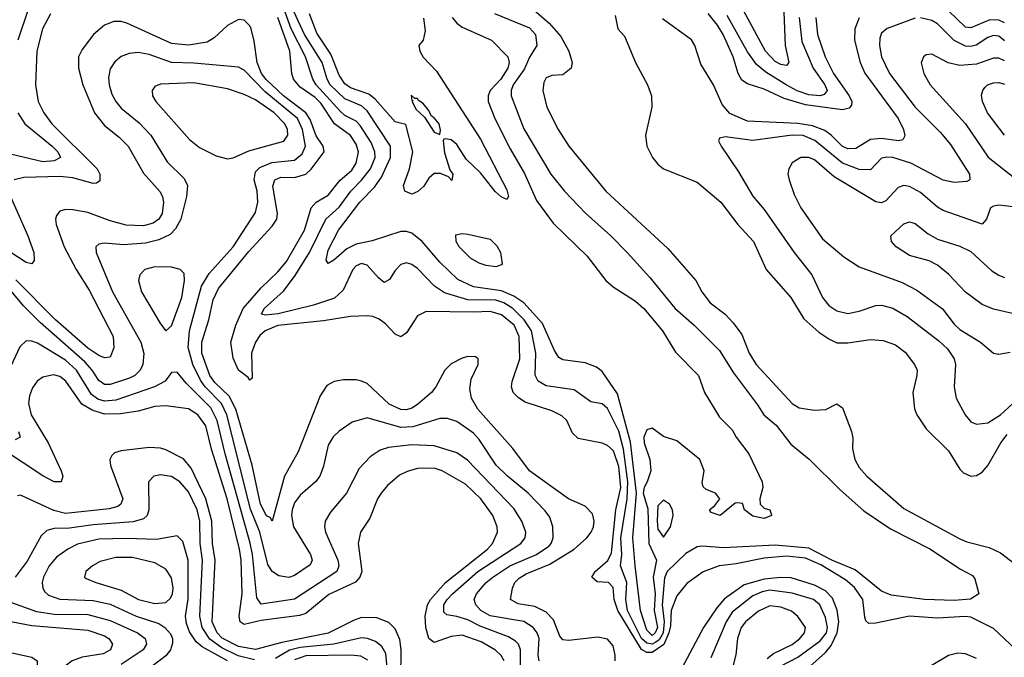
# Model space of a CAD drawing. Header units: inches. Extents: x 990535 to 1117859, y 769386 to 892122.
# Tile 417 of 656: x 1103667 to 1107189, y 791883 to 794163. Entities that reach past the tile are written whole.
import ezdxf

# ---------------------------------------------------------------- set-up
doc = ezdxf.new("R2010")
doc.units = ezdxf.units.IN
doc.header["$MEASUREMENT"] = 0
doc.layers.add('B1709', color=7, linetype='Continuous')

msp = doc.modelspace()

# ---------------------------------------------------------------- linework, layer by layer
at = {"layer": 'B1709', "color": 5}
for points, elevation in [([(1105416.2, 794276.2), (1105560.5, 794150), (1105602.4, 794102.4), (1105631.8, 794050), (1105643, 794010), (1105639.2, 793990), (1105610, 793965.8), (1105570, 793963.5), (1105550, 793954.7), (1105541.9, 793938.1), (1105538.2, 793910), (1105552.7, 793850), (1105593.3, 793770), (1105630.9, 793710.9), (1105763.2, 793550), (1105985, 793345), (1106085.8, 793230), (1106107.2, 793190), (1106137.3, 793150), (1106190, 793109.4), (1106219.3, 793079.3), (1106250, 793037.3), (1106276.3, 792970), (1106301.2, 792930), (1106430, 792790.2), (1106455.1, 792775.1), (1106510, 792766.1), (1106550.7, 792769.3), (1106590, 792788.7), (1106610, 792774.4), (1106642.3, 792690), (1106646.8, 792666.8), (1106645.6, 792630), (1106654.7, 792590), (1106670, 792561.5), (1106697.1, 792530), (1106830, 792414.7), (1107030, 792306.6), (1107055.7, 792295.7), (1107135.3, 792275.3), (1107176.1, 792256.1), (1107330, 792138.6)], 2680), ([(1103776.9, 794183.1), (1103748.6, 794130), (1103728, 794050), (1103723.7, 793930), (1103732.8, 793870), (1103752.5, 793830), (1103782, 793790), (1103943.9, 793630), (1103953.7, 793610), (1103953.9, 793586.1), (1103941.8, 793578.2), (1103930, 793577), (1103856.9, 793596.9), (1103810, 793601.9), (1103682, 793598), (1103647.2, 793590)], 2680), ([(1103697.7, 794202.3), (1103659.4, 794090)], 2660), ([(1105365.1, 794185.1), (1105490, 794133.6), (1105511.8, 794110), (1105517.2, 794070), (1105490, 794029.1), (1105473, 793987), (1105432.3, 793930), (1105424.6, 793910), (1105425.3, 793890), (1105470, 793772.2), (1105566.7, 793610), (1105615.3, 793550), (1105691.3, 793471.3), (1105782, 793390), (1105839.7, 793330), (1105920.9, 793240.9), (1106010, 793131.4), (1106079.4, 793070), (1106170, 792979.8), (1106220.1, 792900.1), (1106306.1, 792786.1), (1106328.5, 792750), (1106373, 792713), (1106425.5, 792645.5), (1106491, 792591), (1106601.6, 792481.6), (1106686.7, 792406.7), (1106781.9, 792341.9), (1106924.9, 792270), (1107030, 792199), (1107075.8, 792175.8), (1107083.8, 792163.8), (1107098.3, 792110), (1107068.8, 792091.2), (1107010, 792086.3), (1106904, 792090), (1106784.7, 792104.7), (1106750, 792119.1), (1106655.9, 792195.9), (1106572.3, 792230), (1106490, 792273.7), (1106370, 792284.3), (1106185.2, 792274.8), (1106110, 792280.6), (1106090, 792277.8), (1106050, 792253.5), (1105983, 792190), (1105973.2, 792166.8), (1105965.5, 792070), (1105972.5, 792010), (1105968.5, 791970), (1105954.2, 791945.8), (1105942.9, 791937.1), (1105930, 791930.1), (1105910, 791933.7), (1105891.8, 791950), (1105841.6, 792050), (1105835.1, 792090), (1105838.6, 792150), (1105816, 792210), (1105820.6, 792250), (1105817.5, 792310), (1105839.4, 792450), (1105841.9, 792510), (1105826.7, 792626.7), (1105810, 792691.3), (1105770, 792772.3), (1105750, 792789.8), (1105710, 792796.8), (1105650, 792838.8), (1105550, 792853.5), (1105521.7, 792870), (1105511.2, 792891.2), (1105512.7, 792970), (1105497.5, 793050), (1105471.3, 793090), (1105430.8, 793130), (1105399.2, 793150), (1105370, 793160.1), (1105270, 793160.9), (1105186.4, 793186.4), (1105150.5, 793210), (1105090, 793273.3), (1105070, 793287.4), (1105050, 793293.5), (1105030, 793287.4), (1105010, 793265.7), (1104990, 793233.3), (1104970, 793223.1), (1104950, 793239.2), (1104910, 793285), (1104890, 793291.4), (1104870, 793282.6), (1104858, 793270), (1104824.1, 793195.9), (1104792.6, 793167.4), (1104717.7, 793142.3), (1104590.9, 793110.9), (1104546, 793106), (1104531.6, 793110), (1104541.7, 793130), (1104610, 793191.8), (1104652.5, 793247.5), (1104703.7, 793330), (1104761.8, 793450), (1104810, 793492.8), (1104850.8, 793549.2), (1104890, 793588.9), (1104921.8, 793630), (1104937.8, 793670), (1104937.7, 793690), (1104924.1, 793724.1), (1104885, 793785), (1104870, 793799.4), (1104830, 793819.8), (1104813.9, 793833.9), (1104727.6, 793930), (1104715.3, 793950), (1104689, 794030), (1104637.5, 794130), (1104617, 794190)], 2660), ([(1105213.3, 794170), (1105230.2, 794150), (1105250, 794136.4), (1105354.7, 794090), (1105412.8, 794030), (1105417.9, 794010), (1105412.9, 793990), (1105387.5, 793950), (1105350.1, 793910), (1105342.2, 793890), (1105342.9, 793870), (1105366.9, 793810), (1105421.1, 793701.1), (1105473.1, 793613.1), (1105516.1, 793516.1), (1105575.4, 793435.4), (1105696.9, 793316.9), (1105763.9, 793230), (1105790, 793207.9), (1105870, 793156.6), (1105899.1, 793130), (1105966.5, 793050), (1106013.4, 792973.4), (1106094.9, 792890), (1106116.1, 792830), (1106170, 792741.8), (1106215.8, 792695.8), (1106229.7, 792669.7), (1106274.8, 792610), (1106323, 792510), (1106324.9, 792490), (1106314.4, 792450), (1106316.3, 792430), (1106330, 792416.3), (1106350.8, 792410), (1106355.5, 792395.5), (1106356.3, 792390), (1106330, 792379.6), (1106290, 792388), (1106259.5, 792410), (1106252.3, 792432.3), (1106235.4, 792435.4), (1106226.3, 792433.7), (1106173, 792390), (1106140.5, 792400.5), (1106134.5, 792410), (1106153.9, 792426.1), (1106171.6, 792450), (1106156, 792470), (1106122.5, 792482.5), (1106112, 792492), (1106108.4, 792508.4), (1106115.3, 792550), (1106100.2, 792590), (1106017.4, 792657.4), (1105970, 792672.7), (1105930, 792702.8), (1105910, 792696), (1105899.7, 792670), (1105900.3, 792650), (1105920.8, 792590), (1105924.2, 792550), (1105912, 792510), (1105900.3, 792490), (1105897.5, 792470), (1105913.6, 792413.6), (1105917.8, 792290), (1105945.1, 792230), (1105933.1, 792170), (1105939.9, 792110), (1105936.9, 792050), (1105948.7, 791990), (1105940.3, 791970), (1105930, 791960.9), (1105910, 791979.6), (1105888, 792050), (1105868.1, 792210), (1105859.8, 792310), (1105872.9, 792470), (1105852.4, 792652.4), (1105804.9, 792824.9), (1105750, 792904.3), (1105730, 792919.9), (1105690, 792936), (1105610, 792946.2), (1105595.1, 792955.1), (1105579.7, 792979.7), (1105536.5, 793076.5), (1105470.6, 793150.6), (1105434, 793174), (1105390, 793193.8), (1105290, 793208), (1105234.3, 793234.3), (1105170, 793295.5), (1105106.7, 793370), (1105070, 793399.3), (1105050, 793405.3), (1105030, 793404.9), (1104927.6, 793372.4), (1104870, 793359.7), (1104837.1, 793342.9), (1104790, 793302.6), (1104770, 793291.3), (1104762.8, 793302.8), (1104770, 793339.1), (1104807.2, 793410), (1104883.1, 793510), (1104936, 793564), (1104960.8, 793599.2), (1104993.7, 793670), (1104992.8, 793710), (1104910, 793837), (1104890, 793854.2), (1104830, 793879.3), (1104777.4, 793930), (1104766.8, 793950), (1104748.7, 794010), (1104685.7, 794110), (1104648.4, 794190)], 2640), ([(1105111.7, 794168.3), (1105117.1, 794122.9), (1105110.4, 794089.6), (1105094.8, 794070), (1105098.4, 794050), (1105110, 794029), (1105158.4, 793978.4), (1105315.3, 793735.3), (1105410, 793554.4), (1105415.2, 793530), (1105410, 793519.7), (1105389.2, 793529.2), (1105368.1, 793548.1), (1105315.1, 793615.1), (1105264.5, 793664.5), (1105230, 793716.4), (1105210, 793733.2), (1105190, 793736.2), (1105184.1, 793735.9), (1105182, 793730), (1105186.4, 793686.4), (1105206, 793626), (1105216, 793610), (1105212.7, 793587.3), (1105200.4, 793600.4), (1105172.7, 793612.7), (1105150, 793613.3), (1105130, 793595.6), (1105112.2, 793567.8), (1105091.6, 793548.4), (1105070, 793539), (1105044.7, 793550), (1105040.2, 793570), (1105061.6, 793630), (1105072.6, 793690), (1105047.6, 793787.6), (1105010, 793797.3), (1104938.5, 793878.5), (1104916.2, 793896.2), (1104850, 793919.1), (1104830, 793933.1), (1104810, 793964.2), (1104779.3, 794039.3), (1104730, 794114.2), (1104703.1, 794183.1)], 2620), ([(1105797.3, 794177.3), (1105806, 794130), (1105830, 794104), (1105870.1, 794010), (1105913.3, 793930), (1105927.2, 793890), (1105928.8, 793850), (1105905.6, 793750), (1105910.7, 793710.7), (1105931.1, 793670), (1105950, 793646.4), (1105970.3, 793630), (1106090, 793582), (1106174.8, 793510), (1106235.5, 793430), (1106292.5, 793370), (1106337, 793270), (1106425.9, 793170), (1106472.6, 793092.6), (1106525.9, 793045.9), (1106561.1, 793021.1), (1106590, 793007.9), (1106630, 793007.9), (1106710, 793019.2), (1106755.7, 793015.7), (1106800.2, 793000.2), (1106834.2, 792974.2), (1106867.8, 792930), (1106876.9, 792910), (1106876.3, 792890), (1106861.6, 792830), (1106868.2, 792771.8), (1106875.8, 792750), (1106910, 792699.7), (1106990, 792620.7), (1107030, 792556.1), (1107043, 792543), (1107070, 792531), (1107090, 792533.1), (1107110, 792545.3), (1107130, 792568.8), (1107176.7, 792650), (1107200, 792680)], 2720), ([(1106514.5, 794170), (1106520.6, 794110), (1106547.8, 794030), (1106578.1, 793970), (1106634.5, 793890), (1106643.8, 793870), (1106642.4, 793857.6), (1106634, 793846), (1106610, 793840.3), (1106478.1, 793858.1), (1106401.3, 793881.3), (1106330, 793914.5), (1106270, 793933.3), (1106250, 793946.9), (1106236.8, 793970), (1106218.8, 794030), (1106183.9, 794110), (1106163.7, 794143.7), (1106130, 794184.3)], 2680), ([(1106455.3, 794170), (1106464.9, 794084.9), (1106505.1, 793990), (1106547.3, 793930), (1106555.7, 793910), (1106544.4, 793895.6), (1106530.3, 793890), (1106490, 793893.8), (1106448.7, 793908.7), (1106409.3, 793929.3), (1106335.5, 793975.5), (1106302.5, 794002.5), (1106270, 794048), (1106198.2, 794178.2)], 2660), ([(1106400.7, 794190), (1106404.7, 794070), (1106418.3, 794010), (1106410, 793999), (1106390, 794002.8), (1106370, 794012.8), (1106334.9, 794050), (1106255.6, 794195.6)], 2640), ([(1107190, 794151.5), (1107170, 794160.7), (1107137.9, 794162.1), (1107070, 794133.3), (1107050, 794135.5), (1106990, 794194.3)], 2720), ([(1105797.6, 791870), (1105797.6, 791890), (1105790, 791924.4), (1105770, 791948.2), (1105735, 791955), (1105630, 791943.4), (1105610, 791945.8), (1105598.6, 791958.6), (1105576.7, 792016.7), (1105550, 792044.7), (1105510, 792064), (1105450, 792074.5), (1105422.9, 792090), (1105429.4, 792130), (1105438.5, 792150), (1105453.9, 792166.1), (1105479, 792181), (1105563.7, 792216.3), (1105650, 792269), (1105695.1, 792310), (1105710.6, 792330), (1105719.4, 792350), (1105721.6, 792370), (1105715.4, 792395.4), (1105690, 792423.7), (1105630, 792449.9), (1105490.6, 792550), (1105430.7, 792630), (1105305.5, 792770), (1105283.3, 792810), (1105277.5, 792842.5), (1105282.3, 792877.7), (1105306.4, 792930), (1105307.3, 792950), (1105297.1, 792957.1), (1105270, 792958.2), (1105250, 792952.8), (1105210, 792932.2), (1105187.2, 792910), (1105155.1, 792850), (1105139.5, 792830), (1105090, 792786.9), (1105070, 792774.1), (1105050, 792768.2), (1105030, 792769.2), (1104988.2, 792788.2), (1104910, 792861.9), (1104890, 792870.6), (1104870, 792875.6), (1104824.6, 792875.4), (1104791.5, 792868.5), (1104765.5, 792854.5), (1104742, 792818), (1104662.8, 792617.2), (1104613.6, 792530), (1104570, 792369.7), (1104562.5, 792382.5), (1104550, 792388.7), (1104528, 792430), (1104498, 792570), (1104440.4, 792770), (1104416.4, 792816.4), (1104365.2, 792865.2), (1104347.2, 792890), (1104318.4, 792970), (1104318.1, 793010), (1104343.4, 793090), (1104358.5, 793161.5), (1104377.9, 793202.1), (1104486.4, 793333.6), (1104570, 793424.2), (1104586, 793450), (1104589.2, 793470), (1104572.2, 793567.8), (1104579.7, 793590), (1104600.6, 793599.4), (1104650, 793598.2), (1104690, 793610.1), (1104710, 793628.8), (1104756.1, 793690), (1104752.5, 793710), (1104727.2, 793747.2), (1104705.9, 793805.9), (1104690.2, 793830), (1104610.4, 793890), (1104548.4, 793948.4), (1104532.1, 793970), (1104516, 794010), (1104505.5, 794085.5), (1104494.3, 794130), (1104490, 794140.5), (1104470, 794160.7), (1104450, 794163), (1104410, 794141.9), (1104362.6, 794097.4), (1104337.7, 794082.3), (1104270, 794071.5), (1104210, 794077.9), (1104050, 794150.4), (1104030, 794156.4), (1104004, 794156), (1103970, 794142.8), (1103930.2, 794110), (1103890, 794056.4), (1103877.6, 794030), (1103876.9, 793990), (1103892.4, 793930), (1103934.3, 793830), (1103970, 793784.5), (1104023, 793743), (1104055.3, 793710), (1104110, 793613.7), (1104168.1, 793548.1), (1104177.7, 793530), (1104181.5, 793510), (1104176.3, 793470), (1104164.5, 793450), (1104144.6, 793435.4), (1104110, 793426.1), (1104047.8, 793427.8), (1103990, 793443.3), (1103910, 793473.1), (1103856.6, 793483.4), (1103830, 793483.8), (1103810, 793477.7), (1103797.8, 793462.2), (1103794.5, 793450), (1103797.1, 793430), (1103825.3, 793350), (1103868.5, 793270), (1103915.7, 793195.7), (1104000.8, 793030), (1104002.9, 792990), (1103990, 792956), (1103970, 792954.1), (1103950, 792961.9), (1103910, 792988.7), (1103795.1, 793090), (1103652.7, 793232.7)], 2720), ([(1107230, 791910.9), (1107150, 791985.4), (1107070, 792026), (1107048.8, 792028.8), (1106950, 792022.3), (1106850, 792029.9), (1106730, 792004.5), (1106704.2, 792004.2), (1106693.4, 792013.4), (1106690, 792026.6), (1106682.7, 792090), (1106653, 792133), (1106620.5, 792160.5), (1106533, 792213), (1106477.5, 792237.5), (1106410, 792244.2), (1106330, 792237.6), (1106230, 792217.1), (1106169.5, 792210.5), (1106111.7, 792188.3), (1106053.1, 792146.9), (1106017.3, 792102.7), (1105997.2, 792050), (1105994.9, 791994.9), (1105989.3, 791970), (1105971.3, 791928.7), (1105930, 791900.4), (1105910, 791900.7), (1105890.7, 791910.7), (1105806.3, 792050), (1105793, 792090), (1105790, 792132.9), (1105772.9, 792150), (1105732.5, 792152.5), (1105713.6, 792170), (1105725.8, 792190), (1105770.5, 792229.5), (1105783.7, 792256.3), (1105799.2, 792410), (1105816.9, 792490), (1105810, 792564.8), (1105793.8, 792613.7), (1105790, 792622.6), (1105770, 792640.4), (1105750, 792648.7), (1105664.8, 792664.8), (1105643.9, 792683.9), (1105623.6, 792730), (1105606.7, 792746.7), (1105570, 792764.3), (1105475.5, 792795.5), (1105450.7, 792810.7), (1105431.8, 792830), (1105426, 792850), (1105429, 792869), (1105456.2, 792950), (1105453.7, 793030), (1105435.3, 793070), (1105390, 793107.6), (1105350, 793119.8), (1105290, 793116.5), (1105121.2, 793118.8), (1105090, 793103.4), (1105050, 793042.8), (1105030, 793028.9), (1105010, 793038.6), (1104975.7, 793075.7), (1104952.4, 793092.4), (1104930, 793101.8), (1104910, 793104.2), (1104850, 793101.7), (1104754, 793086), (1104590, 793069.3), (1104545.1, 793050), (1104526.3, 793033.7), (1104510.3, 793010), (1104496.5, 792970), (1104498.7, 792881.3), (1104490, 792873.5), (1104483.6, 792883.6), (1104450, 792909.5), (1104430, 792952.1), (1104421.7, 793010), (1104440.5, 793070), (1104466.3, 793130), (1104530, 793203.9), (1104590, 793261.3), (1104621.3, 793298.7), (1104686, 793410), (1104709.9, 793490.1), (1104727.6, 793510), (1104770, 793535), (1104812.5, 793587.5), (1104855, 793625), (1104870.8, 793650), (1104878.9, 793690), (1104870, 793717.8), (1104850, 793748.1), (1104793.2, 793790), (1104744.4, 793864.4), (1104724, 793884), (1104670, 793921), (1104646.8, 793950), (1104640.1, 793970), (1104632.9, 794050), (1104590.7, 794170)], 2680), ([(1106670.1, 794169.9), (1106654.8, 794130), (1106653.2, 794090), (1106673.2, 794010), (1106690, 793972.1), (1106809.7, 793810), (1106829, 793770), (1106832.9, 793747.1), (1106826.5, 793733.5), (1106811, 793730), (1106750, 793737.6), (1106710, 793734.2), (1106657.6, 793702.4), (1106630, 793701), (1106609.4, 793710), (1106570, 793750.4), (1106546.9, 793766.9), (1106503, 793783), (1106450, 793791.9), (1106270, 793799.5), (1106207.3, 793827.3), (1106179.5, 793859.5), (1106148.6, 793930), (1106103.3, 794003.3), (1106081.7, 794070), (1106070.2, 794090.2), (1105966, 794166)], 2720), ([(1106870, 794167.9), (1106770, 794131.1), (1106750, 794114.6), (1106743.6, 794096.4), (1106743.1, 794070), (1106750.1, 794030), (1106778.6, 793970), (1106870.1, 793850), (1106960.1, 793760.1), (1106996.8, 793716.8), (1107064.5, 793610), (1107066.4, 793590), (1107055.7, 793584.3), (1107010, 793580.5), (1106970, 793589.4), (1106855.2, 793650), (1106790, 793669.9), (1106768.5, 793671.5), (1106750, 793667.3), (1106710, 793625.4), (1106670, 793626.8), (1106610, 793650), (1106511.3, 793731.3), (1106470, 793748.8), (1106430, 793750), (1106290, 793731.2), (1106190, 793744.2), (1106170, 793739), (1106166.4, 793730), (1106176.5, 793710), (1106238.7, 793618.7), (1106290, 793531.4), (1106330, 793483.5), (1106437.9, 793330), (1106501.1, 793250), (1106539.1, 793170), (1106561.4, 793141.4), (1106590, 793121.4), (1106630, 793112.1), (1106670, 793120.1), (1106730, 793140.7), (1106750, 793142), (1106790, 793130.7), (1106841.2, 793101.2), (1106954.6, 793014.6), (1106985.6, 792985.6), (1107009.6, 792950), (1107014.8, 792930), (1107010.1, 792850), (1107016.6, 792810), (1107049.4, 792750), (1107070, 792725.4), (1107090, 792716), (1107130, 792721.7), (1107175.8, 792750), (1107219.5, 792790)], 2740), ([(1107190, 794086.7), (1107170, 794104.4), (1107150, 794106.4), (1107130, 794098.9), (1107088.7, 794071.3), (1107070, 794066.7), (1107050, 794068), (1107010, 794088.7), (1106950, 794148), (1106930, 794159.5), (1106890, 794169.9)], 2740), ([(1105524.8, 791870), (1105522.1, 791890), (1105524.6, 791950), (1105518.5, 791970), (1105503.2, 791990), (1105470, 792011), (1105350, 792031.5), (1105316.7, 792050), (1105298.7, 792070), (1105293.1, 792090), (1105300.4, 792110), (1105335.8, 792150), (1105359.9, 792170), (1105420.2, 792210), (1105515.5, 792250), (1105559.4, 792280.6), (1105567.9, 792290), (1105574.9, 792310), (1105574.5, 792350), (1105563.7, 792383.7), (1105547, 792407), (1105486.2, 792470), (1105411.6, 792530), (1105371.2, 792570), (1105310, 792661.7), (1105290, 792684.4), (1105230, 792726.3), (1105196.8, 792736.8), (1105170, 792736.4), (1105072.7, 792707.3), (1105030, 792704.6), (1104910, 792738.8), (1104856.5, 792723.5), (1104810, 792691.4), (1104788.7, 792671.3), (1104770, 792642), (1104754, 792566), (1104740.8, 792530), (1104725.5, 792510), (1104670, 792462.5), (1104650, 792435.7), (1104641, 792410), (1104639.1, 792390), (1104646.7, 792350), (1104707.2, 792250), (1104712.5, 792230), (1104705.9, 792214.1), (1104650, 792175.5), (1104630, 792168), (1104594, 792174), (1104570, 792189.2), (1104554.9, 792214.9), (1104526.1, 792330), (1104492.9, 792412.9), (1104408.1, 792750), (1104389, 792790), (1104330.7, 792850), (1104313.9, 792873.9), (1104286.1, 792930), (1104269.7, 792990.3), (1104273.8, 793050), (1104317.4, 793210), (1104344.5, 793255.5), (1104429.9, 793350), (1104510, 793472.8), (1104518.4, 793510), (1104515.9, 793550), (1104506, 793590), (1104510, 793618.2), (1104525.5, 793634.5), (1104568.2, 793651.8), (1104650, 793660.6), (1104677.3, 793682.7), (1104689.3, 793710), (1104678.6, 793770), (1104660.1, 793810), (1104545.3, 793905.3), (1104470, 793982.7), (1104450, 793993.5), (1104290, 794007.7), (1104210, 794009.6), (1104130, 794038.5), (1104090, 794045.3), (1104058.6, 794041.4), (1104030, 794030.6), (1104007.5, 794012.5), (1103990, 793987.6), (1103984.1, 793955.9), (1103986.2, 793930), (1103996.1, 793896.1), (1104010, 793870.2), (1104030, 793846.9), (1104093.6, 793793.6), (1104136.2, 793750), (1104194.4, 793654.4), (1104254.7, 793594.7), (1104267.2, 793570), (1104263.8, 793530), (1104242.9, 793450), (1104224.5, 793415.5), (1104204.8, 793395.2), (1104164.8, 793375.2), (1104116.7, 793363.3), (1104037.5, 793357.5), (1103970, 793363.2), (1103950, 793360.4), (1103938.9, 793350), (1103939.7, 793330), (1103998.6, 793190), (1104099.7, 793010), (1104110.5, 792969.5), (1104106.7, 792930), (1104098.2, 792910), (1104078.1, 792890), (1104059.4, 792880.6), (1103990, 792858.5), (1103970, 792858.1), (1103950, 792872.5), (1103926.2, 792910), (1103899.6, 792939.6), (1103739.7, 793079.7), (1103680, 793140), (1103621.5, 793210)], 2740), ([(1107190, 794015.1), (1107170, 794025.6), (1107150, 794025.3), (1107090, 794004), (1107030, 793998.5), (1106988.3, 794008.3), (1106930, 794039.8), (1106910, 794037.6), (1106900.3, 794030), (1106891.4, 794008.6), (1106901.6, 793970), (1106923.7, 793930), (1107050, 793790.1), (1107131.6, 793671.6), (1107220.4, 793600.4)], 2760), ([(1107190.2, 793750), (1107129.1, 793830), (1107110.8, 793870), (1107107.6, 793892.4), (1107111.9, 793910), (1107119.8, 793920.2), (1107129.7, 793930.3), (1107150, 793937.3), (1107170, 793937.8), (1107190, 793932)], 2780), ([(1103659.7, 793830), (1103684.5, 793790), (1103782.9, 793710), (1103802.8, 793690), (1103812.5, 793670), (1103790, 793657.9), (1103750, 793654.2), (1103613.2, 793686.8)], 2660), ([(1107272.2, 793487.8), (1107170, 793499.7), (1107150, 793496.4), (1107140.2, 793490), (1107125.8, 793450), (1107110, 793432.2), (1106970, 793479.9), (1106950, 793492), (1106890, 793544.5), (1106850, 793566.7), (1106830, 793569.3), (1106810, 793562.6), (1106765.2, 793514.8), (1106750, 793507.9), (1106730, 793511.3), (1106581.1, 793601.1), (1106510, 793661.2), (1106490, 793669.8), (1106460.7, 793670), (1106430, 793650.8), (1106417.8, 793630), (1106415.2, 793610), (1106419.8, 793590), (1106437.8, 793537.8), (1106461.6, 793490), (1106538.8, 793378.8), (1106615.4, 793315.4), (1106670, 793278.6), (1106823.4, 793223.4), (1106875.8, 793195.8), (1106968.4, 793128.4), (1107010, 793073.5), (1107030, 793054.6), (1107103.6, 793010), (1107150, 792970.3), (1107170, 792966.7), (1107210, 792974.2)], 2760), ([(1103634.3, 793530), (1103696.2, 793390), (1103717.1, 793330), (1103718.8, 793301.2), (1103710.4, 793289.6), (1103690, 793294.6), (1103608, 793348)], 2680), ([(1107344, 793084), (1107150, 793127.3), (1107110, 793144.2), (1107050, 793188.1), (1106990, 793252.4), (1106950, 793285), (1106920, 793300), (1106850, 793319.2), (1106801.8, 793350), (1106786.2, 793370), (1106783.1, 793390), (1106830, 793433.3), (1106850, 793439.8), (1106870, 793433.6), (1106916.7, 793396.7), (1106950, 793377.5), (1107030, 793352.6), (1107070, 793333.4), (1107145.2, 793265.2), (1107170, 793249), (1107190, 793241)], 2780), ([(1105458.1, 791830), (1105458.1, 791910), (1105451.3, 791930), (1105440.5, 791940.5), (1105415.8, 791955.8), (1105314.5, 791994.5), (1105270, 792016.5), (1105231, 792029), (1105194.7, 792034.7), (1105184.3, 792044.3), (1105184.6, 792070), (1105195.6, 792090), (1105214.9, 792110), (1105305.9, 792190), (1105459.3, 792290), (1105474.9, 792310), (1105478, 792330), (1105463.4, 792370), (1105434.4, 792414.4), (1105268.2, 792588.2), (1105230, 792613.5), (1105150, 792639.4), (1105070, 792642.8), (1104986.6, 792633.4), (1104956.2, 792623.8), (1104920.5, 792599.5), (1104881.6, 792558.4), (1104836.3, 792470), (1104778.2, 792401.8), (1104759.3, 792370), (1104757.1, 792350), (1104761.1, 792330), (1104805.4, 792230), (1104808.8, 792210), (1104801.7, 792190), (1104650, 792091.1), (1104530, 792073.1), (1104515.6, 792095.6), (1104499.7, 792250), (1104491, 792291), (1104401.6, 792610), (1104373.4, 792730), (1104350, 792774.5), (1104262.8, 792862.8), (1104230, 792902.6), (1104210, 792901.6), (1104186.5, 792870), (1104149.2, 792850), (1104010, 792802.5), (1103970, 792799.1), (1103946.2, 792806.2), (1103923.1, 792823.1), (1103870.2, 792910), (1103830, 792945.5), (1103730, 793006.7), (1103710, 793013.5), (1103690, 793014.2), (1103666.9, 792993.1), (1103618.9, 792890)], 2760), ([(1105399.8, 791870), (1105389, 791889), (1105368.6, 791908.6), (1105318.1, 791938.1), (1105250, 791962), (1105210, 791957.9), (1105150, 791935.3), (1105130, 791950.7), (1105119.8, 791990), (1105117.2, 792030), (1105126.1, 792070), (1105136.4, 792090), (1105190, 792150.4), (1105339.9, 792270), (1105358.3, 792290), (1105375.5, 792330), (1105375.3, 792350), (1105359.4, 792390), (1105316.4, 792450), (1105262, 792502), (1105177.7, 792550), (1105150, 792559.4), (1105090, 792558.2), (1105052.5, 792547.5), (1105025.8, 792534.2), (1104982.4, 792497.6), (1104959.6, 792470), (1104946.8, 792450), (1104919.6, 792380.4), (1104885.8, 792330), (1104877.8, 792290), (1104890.1, 792190), (1104884, 792170), (1104868.5, 792151.5), (1104772.9, 792107.1), (1104690, 792039.9), (1104667.2, 792032.8), (1104530, 792014.6), (1104470, 791999.8), (1104455, 792010), (1104451.6, 792030), (1104462.5, 792110), (1104458.9, 792230), (1104453, 792270), (1104409, 792450), (1104352.8, 792627.2), (1104332.8, 792710), (1104304.4, 792750), (1104270, 792771.6), (1104190, 792782.5), (1104150, 792779.4), (1104090, 792762.8), (1104027.1, 792752.9), (1103970, 792752.2), (1103926, 792766), (1103888.6, 792788.6), (1103831.2, 792870), (1103810, 792886.7), (1103787.1, 792892.9), (1103750, 792885), (1103729.7, 792870.3), (1103713, 792847), (1103702, 792818), (1103698.6, 792790), (1103707.4, 792750), (1103767.9, 792650), (1103815, 792550), (1103821.5, 792530), (1103814.9, 792510), (1103790, 792510.4), (1103750, 792532.3), (1103533.9, 792673.9)], 2780), ([(1103662.3, 792690), (1103668.4, 792670), (1103650, 792660.1)], 2760), ([(1105029.7, 791810), (1105031.4, 791910), (1105027, 791947), (1105010, 791985.2), (1104987.7, 792007.7), (1104944, 792024), (1104890, 792025), (1104863.7, 792016.3), (1104770.2, 791969.8), (1104604, 791936), (1104510, 791910.8), (1104450, 791921.2), (1104391.2, 791951.2), (1104372.8, 791970), (1104355.8, 792010), (1104366.1, 792230), (1104356.3, 792290), (1104353.9, 792370), (1104332.2, 792450), (1104279.7, 792559.7), (1104252.5, 792592.5), (1104190, 792624.8), (1104170, 792630.7), (1104130, 792633.2), (1104030, 792620.7), (1104006.3, 792613.7), (1103995.7, 792604.3), (1103989.4, 792590), (1103991, 792569), (1104035.5, 792450), (1104028.8, 792430), (1104017.4, 792422.6), (1103986.6, 792413.4), (1103830, 792396.8), (1103788.2, 792408.2), (1103670, 792462.3), (1103659.2, 792460.8)], 2820), ([(1104506.7, 791873.3), (1104447.7, 791887.7), (1104390, 791916.5), (1104347.2, 791947.2), (1104319.9, 791990), (1104310.8, 792030), (1104320.4, 792230), (1104311.8, 792290), (1104311.1, 792370), (1104301.6, 792410), (1104270, 792474.1), (1104239.9, 792510), (1104210, 792529.4), (1104170, 792535.6), (1104146, 792530), (1104127.8, 792510), (1104128.6, 792410), (1104122.2, 792390), (1104110, 792378.1), (1104072.3, 792367.7), (1103930, 792356.8), (1103844.9, 792344.9), (1103790, 792343.4), (1103763.5, 792336.5), (1103743.2, 792316.8), (1103693.9, 792226.1), (1103650, 792169.1)], 2840), ([(1104410, 791870.1), (1104319.8, 791919.8), (1104298.3, 791938.3), (1104273.6, 791973.6), (1104263.4, 792003.4), (1104260.4, 792030), (1104269, 792091), (1104269.6, 792230), (1104250, 792296.9), (1104234, 792314), (1104230, 792316.8), (1104156.4, 792303.6), (1104050, 792307.5), (1103950, 792305.3), (1103873, 792287), (1103839, 792270), (1103798.8, 792241.2), (1103772.3, 792210), (1103752.2, 792170), (1103747.4, 792150), (1103748.9, 792130), (1103756.6, 792116.6), (1103770, 792104.6), (1103810, 792090.8), (1103930, 792086.5), (1103990, 792072.8), (1104083, 792030), (1104164, 792004), (1104186.1, 791990), (1104206.5, 791966.5), (1104213.5, 791950), (1104213.6, 791933.6), (1104206.4, 791910), (1104190, 791888.4), (1104139.8, 791850)], 2860), ([(1106494, 791850), (1106550, 791900.7), (1106570, 791925.7), (1106591.3, 791970), (1106597.4, 792010), (1106591.6, 792051.6), (1106574.5, 792094.5), (1106550, 792120.9), (1106510, 792141.2), (1106426.7, 792166.7), (1106388.3, 792168.3), (1106330, 792162.6), (1106258.4, 792141.6), (1106188, 792092), (1106160.3, 792059.7), (1106113, 791990), (1106035.4, 791844.6)], 2720), ([(1106389.1, 791850.9), (1106450, 791883.6), (1106530, 791942.3), (1106552.7, 791970), (1106557.2, 791990), (1106550, 792024.8), (1106528.9, 792070), (1106506.5, 792090), (1106430, 792112.1), (1106350, 792123), (1106322.8, 792117.2), (1106290, 792102.7), (1106215.6, 792044.4), (1106193.6, 792010), (1106139.1, 791880.9)], 2740), ([(1103624.1, 792084.1), (1103726.6, 792046.6), (1103790, 792036.8), (1103910, 792035.8), (1103990, 792014.5), (1104088, 791970), (1104115, 791950), (1104120.4, 791930), (1104108.2, 791910), (1104030, 791857.3)], 2840), ([(1106341, 791879), (1106363.9, 791896.1), (1106430, 791929.1), (1106457.9, 791950), (1106474.8, 791970), (1106477.8, 791990), (1106450, 792029.2), (1106427.7, 792047.7), (1106390, 792062.7), (1106350, 792066.5), (1106310, 792048.1), (1106263.8, 792010), (1106247.3, 791990), (1106234.3, 791950), (1106228.2, 791891.8), (1106208.3, 791811.7)], 2760), ([(1103590, 792019), (1103710, 791996.9), (1103910, 791980.1), (1103970, 791960.1), (1103985.4, 791950), (1103998.8, 791930), (1103991.8, 791910), (1103965.2, 791894.8), (1103890, 791883.1), (1103854, 791870), (1103829.2, 791850.8), (1103815.7, 791830), (1103808.3, 791808.3), (1103801.6, 791750), (1103805.7, 791610), (1103781.5, 791490), (1103770, 791466.7), (1103750, 791457.2), (1103730, 791459.1), (1103707.8, 791467.8), (1103670, 791497.7), (1103610.1, 791570.1)], 2820), ([(1104988.9, 791770), (1104977.1, 791897.1), (1104962.1, 791922.1), (1104939.9, 791939.9), (1104910.6, 791950.6), (1104890, 791952), (1104790.4, 791929.6), (1104670, 791918.3), (1104631.9, 791908.1), (1104581.4, 791878.6)], 2840), ([(1103550, 791917.5), (1103710, 791882.9), (1103729.4, 791870), (1103728.3, 791830), (1103711.7, 791790), (1103674.6, 791730), (1103650, 791717.9)], 2780), ([(1104912.4, 791872.4), (1104887.1, 791887.1), (1104851.1, 791891.1), (1104690, 791887.8), (1104650, 791873.3)], 2860), ([(1107090, 791879.1), (1107050, 791895.2), (1107022.6, 791897.4), (1106990.1, 791889.9), (1106927, 791853)], 2720)]:
    msp.add_lwpolyline(points, dxfattribs=dict(at, elevation=elevation))
for points, elevation in [([(1104290, 793936.7), (1104170, 793932.2), (1104150, 793923.5), (1104140.2, 793910), (1104142.3, 793890), (1104154, 793870), (1104274.3, 793734.3), (1104310, 793705.7), (1104370, 793676), (1104410, 793665.2), (1104430, 793668.3), (1104486.5, 793693.5), (1104611.7, 793728.3), (1104625.8, 793750), (1104624.4, 793770), (1104615.2, 793790), (1104576.7, 793830), (1104510, 793876), (1104470, 793895.3), (1104410, 793915.3)], 2760), ([(1105067.5, 793892.5), (1105070, 793874), (1105074, 793874), (1105071, 793870), (1105083.4, 793843.4), (1105114.6, 793814.6), (1105150, 793760.7), (1105170, 793752), (1105172.5, 793767.5), (1105167, 793790), (1105150, 793812.4), (1105138.7, 793818.7), (1105130, 793838.4), (1105110, 793862.9), (1105093.5, 793873.5), (1105090, 793880.9), (1105080.8, 793880.8)], 2620), ([(1105370, 793278.9), (1105335.6, 793284.4), (1105310, 793292.1), (1105278.9, 793310), (1105239.1, 793350), (1105228.4, 793370), (1105226.9, 793393.1), (1105250, 793398.4), (1105270, 793396.4), (1105350, 793378), (1105374.1, 793354.1), (1105386.4, 793330), (1105393, 793290), (1105390, 793286.6)], 2620), ([(1104150, 793278.7), (1104114.9, 793270), (1104096, 793250), (1104091.6, 793230), (1104102.2, 793190), (1104170, 793075.8), (1104190, 793050.4), (1104210, 793067.7), (1104247.3, 793170), (1104256.4, 793230), (1104255, 793255), (1104240.7, 793270), (1104210, 793278.3)], 2760), ([(1105970, 792444.3), (1105950, 792424), (1105947.1, 792370), (1105950, 792340.8), (1105970, 792311.9), (1105994.5, 792350), (1106004.8, 792390), (1106001.6, 792410), (1105990.9, 792430.9)], 2660), ([(1104070, 792239.5), (1104010, 792239.3), (1103955.1, 792224.9), (1103926.9, 792210), (1103903.6, 792190), (1103898, 792170), (1103905, 792165), (1103938.7, 792150), (1104030, 792122.5), (1104092.2, 792090), (1104150, 792075.1), (1104190, 792079.3), (1104205.7, 792094.3), (1104212.8, 792110), (1104215.3, 792130), (1104210, 792166.9), (1104190, 792197.6), (1104150, 792220.9)], 2880)]:
    msp.add_lwpolyline(points, close=True, dxfattribs=dict(at, elevation=elevation))

doc.saveas('drawing.dxf')
